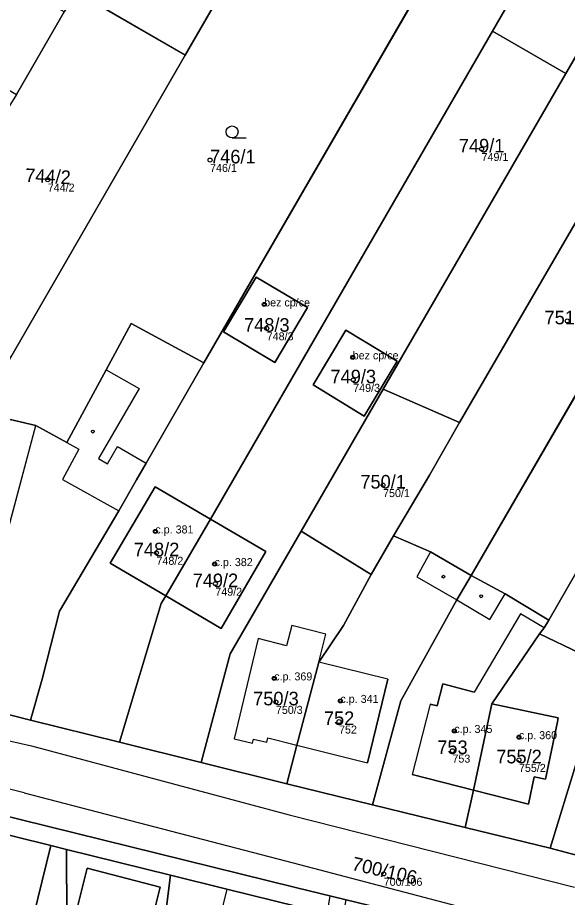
# Model space of a CAD drawing. Extents: x -603967 to -594699, y -1179315 to -1165625.
# Drawn here: x -598168.4 to -598099.7, y -1172272.3 to -1172162.4 of the extents above; entities that cross this region are included whole.
import ezdxf

# ---------------------------------------------------------------- set-up
doc = ezdxf.new("R2010")
doc.units = 0
for name, color, linetype in [('Definiční body', 7, 'Continuous'), ('Hranice parcel', 7, 'Continuous'), ('Parcelní čísla', 7, 'Continuous'), ('Polygon budovy', 7, 'Continuous'), ('Polygon parcely', 7, 'Continuous'), ('Vnitřní kresba', 7, 'Continuous'), ('Věcná břemena k části', 7, 'Continuous'), ('Značky budov', 7, 'Continuous'), ('Značky kultur', 7, 'Continuous')]:
    doc.layers.add(name, color=color, linetype=linetype)

msp = doc.modelspace()

# ---------------------------------------------------------------- linework, layer by layer
at = {"layer": 'Definiční body'}
for centre in [(-598110.42, -1172178.79994), (-598144.33, -1172180.16994), (-598164.6, -1172182.62994), (-598137.57, -1172198.20994), (-598137.25, -1172201.19994), (-598099.72, -1172200.26994), (-598126.51, -1172204.81994), (-598126.45, -1172207.63994), (-598122.72, -1172220.78994), (-598151.16, -1172226.56994), (-598151.02, -1172229.24994), (-598143.76, -1172230.64994), (-598143.67, -1172233.10994), (-598136.32, -1172244.92994), (-598136.11, -1172247.86994), (-598128.05, -1172247.73994), (-598128.22, -1172250.32994), (-598113.83, -1172251.48994), (-598105.75, -1172252.26994), (-598114.06, -1172253.95994), (-598105.75, -1172255.11994), (-598122.64, -1172269.34994)]:
    msp.add_circle(centre, 0.25, dxfattribs=at)
at = {"layer": 'Hranice parcel'}
for p, q in [((-598063.11, -1172084.44), (-598109.07, -1172164.06)), ((-598069.12, -1172116.1), (-598099.9, -1172169.36)), ((-598147.43, -1172167.06), (-598136.44, -1172148.04)), ((-598147.43, -1172167.06), (-598161.09, -1172159.16)), ((-598145.09, -1172205.5), (-598118.02, -1172158.65)), ((-598162.53, -1172161.65), (-598168.51, -1172171.97)), ((-598109.07, -1172164.06), (-598144.28, -1172225.02)), ((-598099.9, -1172169.36), (-598109.07, -1172164.06)), ((-598169.2, -1172204.81), (-598147.43, -1172167.06)), ((-598099.9, -1172169.36), (-598122.69, -1172208.79)), ((-598102.03, -1172237.66), (-598063.8, -1172171.13)), ((-598113.19, -1172212.94), (-598089.02, -1172171.35)), ((-598079.69, -1172176.78), (-598111.73, -1172232.07)), ((-598122.69, -1172208.79), (-598132.96, -1172226.53)), ((-598113.19, -1172212.94), (-598122.69, -1172208.79)), ((-598166.08, -1172213.33), (-598172.7, -1172211.79)), ((-598149.86, -1172234.63), (-598144.28, -1172225.02)), ((-598132.96, -1172226.53), (-598124.2, -1172231.94)), ((-598124.2, -1172231.94), (-598121.43, -1172227.12)), ((-598127.65, -1172238.31), (-598124.2, -1172231.94)), ((-598109.12, -1172248.1), (-598103.2, -1172239.38)), ((-598093.1, -1172244.2), (-598103.2, -1172239.38)), ((-598187.86, -1172244.77), (-598166.74, -1172250.14)), ((-598124.03, -1172260.73), (-598120.5, -1172247.75)), ((-598155.65, -1172252.91), (-598166.74, -1172250.14)), ((-598101.84, -1172266.14), (-598097.34, -1172251.48)), ((-598155.65, -1172252.91), (-598145.44, -1172255.45)), ((-598145.44, -1172255.45), (-598134.74, -1172258.12)), ((-598134.74, -1172258.12), (-598124.03, -1172260.73)), ((-598187.79, -1172259.97), (-598164.23, -1172265.81)), ((-598124.03, -1172260.73), (-598112.46, -1172263.54)), ((-598112.46, -1172263.54), (-598101.84, -1172266.14)), ((-598167.96, -1172281.09), (-598164.23, -1172265.81)), ((-598164.23, -1172265.81), (-598162.26, -1172266.3)), ((-598162.26, -1172266.3), (-598149.26, -1172269.52)), ((-598162.26, -1172266.3), (-598162.16, -1172283.7)), ((-598090.48, -1172269.19), (-598101.84, -1172266.14)), ((-598151.39, -1172286.39), (-598149.26, -1172269.52)), ((-598149.26, -1172269.52), (-598142.25, -1172271.27)), ((-598142.25, -1172271.27), (-598133.47, -1172273.44)), ((-598100.1, -1172279.2), (-598133.67, -1172271.05))]:
    msp.add_line(p, q, dxfattribs=at)
for points in [[(-598136.22, -1172205.48), (-598142.65, -1172201.65), (-598138.58, -1172194.79), (-598132.15, -1172198.61), (-598136.22, -1172205.48)], [(-598145.09, -1172205.5), (-598154.17, -1172200.59), (-598157.29, -1172206.36), (-598162.21, -1172215.46), (-598166.08, -1172213.33)], [(-598120.96, -1172205.29), (-598125.07, -1172212.15), (-598131.47, -1172208.25), (-598127.39, -1172201.44), (-598120.96, -1172205.29)], [(-598166.74, -1172250.14), (-598165.28, -1172245.04), (-598163.13, -1172236.55), (-598155.73, -1172224), (-598153.51, -1172220.14), (-598152.29, -1172218.03), (-598145.09, -1172205.5)], [(-598121.43, -1172227.12), (-598116.92, -1172219.55), (-598113.19, -1172212.94)], [(-598149.86, -1172234.63), (-598156.79, -1172230.54), (-598151.18, -1172220.98), (-598144.28, -1172225.02)], [(-598144.28, -1172225.02), (-598137.38, -1172229.07), (-598142.96, -1172238.68), (-598149.86, -1172234.63)], [(-598132.96, -1172226.53), (-598141.83, -1172241.85), (-598145.44, -1172255.45)], [(-598111.73, -1172232.07), (-598116.8, -1172229.12), (-598121.43, -1172227.12)], [(-598120.5, -1172247.75), (-598113.53, -1172235.13), (-598111.73, -1172232.07)], [(-598102.03, -1172237.66), (-598107.49, -1172234.38), (-598111.73, -1172232.07)], [(-598149.86, -1172234.63), (-598150.42, -1172235.56), (-598155.65, -1172252.91)], [(-598134.74, -1172258.12), (-598133.49, -1172253.25), (-598130.75, -1172242.88), (-598127.65, -1172238.31)], [(-598103.2, -1172239.38), (-598102.62, -1172238.6), (-598102.03, -1172237.66)], [(-598112.46, -1172263.54), (-598111.41, -1172258.89), (-598109.12, -1172248.1)], [(-598133.67, -1172271.05), (-598168.04, -1172262.57), (-598187.62, -1172257.69)]]:
    msp.add_lwpolyline(points, dxfattribs=at)
at = {"layer": 'Polygon budovy'}
for points in [[(-598176.41, -1172153.86), (-598178.88, -1172158.2), (-598182.17, -1172163.97), (-598168.51, -1172171.97), (-598162.53, -1172161.65), (-598176.37, -1172153.79)], [(-598142.65, -1172201.65), (-598136.22, -1172205.48), (-598132.15, -1172198.61), (-598138.58, -1172194.79)], [(-598131.47, -1172208.25), (-598125.07, -1172212.15), (-598120.96, -1172205.29), (-598127.39, -1172201.44)], [(-598186.64, -1172239.63), (-598173.98, -1172242.88), (-598166.08, -1172213.33), (-598172.7, -1172211.79), (-598175.43, -1172221.2), (-598176.37, -1172220.97), (-598179.33, -1172231.65), (-598184.27, -1172230.87)], [(-598156.79, -1172230.54), (-598149.86, -1172234.63), (-598144.28, -1172225.02), (-598151.18, -1172220.98)], [(-598149.86, -1172234.63), (-598142.96, -1172238.68), (-598137.38, -1172229.07), (-598144.28, -1172225.02)], [(-598105.56, -1172236.86), (-598111.35, -1172246.64), (-598115.25, -1172245.61), (-598115.98, -1172248.37), (-598116.85, -1172248.14), (-598116.94, -1172248.5), (-598119.09, -1172256.92), (-598111.41, -1172258.89), (-598109.12, -1172248.1), (-598103.2, -1172239.38), (-598102.62, -1172238.6)], [(-598138.3, -1172239.93), (-598141.3, -1172252.47), (-598139.03, -1172253.01), (-598138.91, -1172252.52), (-598137.25, -1172252.91), (-598137.11, -1172252.34), (-598133.49, -1172253.25), (-598130.75, -1172242.88), (-598129.89, -1172239.42), (-598134.13, -1172238.31), (-598134.8, -1172240.85)], [(-598133.49, -1172253.25), (-598124.66, -1172255.49), (-598122.11, -1172245.01), (-598130.75, -1172242.88)], [(-598111.41, -1172258.89), (-598104.57, -1172260.66), (-598103.87, -1172257.23), (-598102.42, -1172257.53), (-598100.95, -1172250.34), (-598100.85, -1172249.86), (-598109.12, -1172248.1)], [(-598161.99, -1172277.9), (-598158.41, -1172278.8), (-598158.71, -1172280.01), (-598154.91, -1172280.97), (-598154.6, -1172279.74), (-598152.84, -1172280.18), (-598150.57, -1172271.02), (-598159.69, -1172268.63)], [(-598142.25, -1172271.27), (-598145.33, -1172283.86), (-598143.82, -1172284.29), (-598144.21, -1172285.65), (-598136.95, -1172287.54), (-598133.47, -1172273.44)]]:
    msp.add_lwpolyline(points, close=True, dxfattribs=at)
at = {"layer": 'Polygon parcely'}
for points in [[(-598095.08, -1172076.59), (-598110.95, -1172072.62), (-598161.09, -1172159.16), (-598147.43, -1172167.06), (-598136.44, -1172148.04)], [(-598118.02, -1172158.65), (-598145.09, -1172205.5), (-598152.29, -1172218.03), (-598153.51, -1172220.14), (-598155.73, -1172224), (-598163.13, -1172236.55), (-598165.28, -1172245.04), (-598166.74, -1172250.14), (-598155.65, -1172252.91), (-598150.42, -1172235.56), (-598149.86, -1172234.63), (-598156.79, -1172230.54), (-598151.18, -1172220.98), (-598144.28, -1172225.02), (-598109.07, -1172164.06), (-598063.11, -1172084.44), (-598073.75, -1172082.17)], [(-598063.11, -1172084.44), (-598109.07, -1172164.06), (-598099.9, -1172169.36), (-598069.12, -1172116.1), (-598076.94, -1172111.56), (-598074.86, -1172107.94), (-598067.84, -1172095.77), (-598059.98, -1172100.28), (-598052.53, -1172087.39)], [(-598059.98, -1172100.28), (-598067.04, -1172112.5), (-598069.12, -1172116.1), (-598099.9, -1172169.36), (-598122.69, -1172208.79), (-598113.19, -1172212.94), (-598089.02, -1172171.35), (-598041.74, -1172089.99), (-598052.53, -1172087.39)], [(-598020.26, -1172095.37), (-598031.05, -1172092.86), (-598079.69, -1172176.78), (-598111.73, -1172232.07), (-598107.49, -1172234.38), (-598102.03, -1172237.66), (-598063.8, -1172171.13)], [(-598145.09, -1172205.5), (-598118.02, -1172158.65), (-598136.44, -1172148.04), (-598147.43, -1172167.06), (-598169.2, -1172204.81), (-598173.17, -1172211.68), (-598172.7, -1172211.79), (-598166.08, -1172213.33), (-598162.21, -1172215.46), (-598157.29, -1172206.36), (-598154.17, -1172200.59)], [(-598178.88, -1172158.2), (-598182.17, -1172163.97), (-598168.51, -1172171.97), (-598162.53, -1172161.65), (-598176.37, -1172153.79), (-598176.41, -1172153.86)], [(-598147.43, -1172167.06), (-598161.09, -1172159.16), (-598162.53, -1172161.65), (-598168.51, -1172171.97), (-598187.75, -1172202.92), (-598195.72, -1172215.27), (-598195.74, -1172215.37), (-598192.42, -1172216.27), (-598192.92, -1172218.13), (-598190.53, -1172218.76), (-598182.93, -1172205.76), (-598179.08, -1172199.01), (-598169.2, -1172204.81)], [(-598144.28, -1172225.02), (-598137.38, -1172229.07), (-598142.96, -1172238.68), (-598149.86, -1172234.63), (-598150.42, -1172235.56), (-598155.65, -1172252.91), (-598145.44, -1172255.45), (-598141.83, -1172241.85), (-598132.96, -1172226.53), (-598122.69, -1172208.79), (-598099.9, -1172169.36), (-598109.07, -1172164.06)], [(-598089.89, -1172238.69), (-598054.1, -1172176.74), (-598063.8, -1172171.13), (-598102.03, -1172237.66), (-598102.62, -1172238.6), (-598103.2, -1172239.38), (-598093.1, -1172244.2)], [(-598113.19, -1172212.94), (-598116.92, -1172219.55), (-598121.43, -1172227.12), (-598116.8, -1172229.12), (-598111.73, -1172232.07), (-598079.69, -1172176.78), (-598089.02, -1172171.35)], [(-598136.22, -1172205.48), (-598142.65, -1172201.65), (-598138.58, -1172194.79), (-598132.15, -1172198.61)], [(-598136.22, -1172205.48), (-598132.15, -1172198.61), (-598138.58, -1172194.79), (-598142.65, -1172201.65)], [(-598173.17, -1172211.68), (-598184.27, -1172230.87), (-598186.64, -1172239.63), (-598187.86, -1172244.77), (-598166.74, -1172250.14), (-598165.28, -1172245.04), (-598163.13, -1172236.55), (-598155.73, -1172224), (-598153.51, -1172220.14), (-598152.29, -1172218.03), (-598145.09, -1172205.5), (-598154.17, -1172200.59), (-598157.29, -1172206.36), (-598162.21, -1172215.46), (-598166.08, -1172213.33), (-598172.7, -1172211.79)], [(-598120.96, -1172205.29), (-598127.39, -1172201.44), (-598131.47, -1172208.25), (-598125.07, -1172212.15)], [(-598120.96, -1172205.29), (-598125.07, -1172212.15), (-598131.47, -1172208.25), (-598127.39, -1172201.44)], [(-598124.2, -1172231.94), (-598121.43, -1172227.12), (-598116.92, -1172219.55), (-598113.19, -1172212.94), (-598122.69, -1172208.79), (-598132.96, -1172226.53)], [(-598144.28, -1172225.02), (-598151.18, -1172220.98), (-598156.79, -1172230.54), (-598149.86, -1172234.63)], [(-598149.86, -1172234.63), (-598142.96, -1172238.68), (-598137.38, -1172229.07), (-598144.28, -1172225.02)], [(-598127.65, -1172238.31), (-598124.2, -1172231.94), (-598132.96, -1172226.53), (-598141.83, -1172241.85), (-598145.44, -1172255.45), (-598134.74, -1172258.12), (-598133.49, -1172253.25), (-598130.75, -1172242.88)], [(-598116.8, -1172229.12), (-598121.43, -1172227.12), (-598124.2, -1172231.94), (-598127.65, -1172238.31), (-598130.75, -1172242.88), (-598133.49, -1172253.25), (-598134.74, -1172258.12), (-598124.03, -1172260.73), (-598120.5, -1172247.75), (-598113.53, -1172235.13), (-598111.73, -1172232.07)], [(-598102.03, -1172237.66), (-598107.49, -1172234.38), (-598111.73, -1172232.07), (-598113.53, -1172235.13), (-598120.5, -1172247.75), (-598124.03, -1172260.73), (-598112.46, -1172263.54), (-598111.41, -1172258.89), (-598109.12, -1172248.1), (-598103.2, -1172239.38), (-598102.62, -1172238.6)], [(-598103.2, -1172239.38), (-598109.12, -1172248.1), (-598111.41, -1172258.89), (-598112.46, -1172263.54), (-598101.84, -1172266.14), (-598097.34, -1172251.48), (-598093.1, -1172244.2)], [(-598097.34, -1172251.48), (-598101.84, -1172266.14), (-598090.48, -1172269.19), (-598089.23, -1172264.61), (-598086.44, -1172253.89), (-598080.96, -1172244.44), (-598080.66, -1172243.92), (-598089.89, -1172238.69), (-598093.1, -1172244.2)], [(-598117.78, -1172277.34), (-598110.23, -1172279.22), (-598100.49, -1172281.67), (-598088.59, -1172284.27), (-598087.26, -1172281.76), (-598100.1, -1172279.2), (-598133.67, -1172271.05), (-598168.04, -1172262.57), (-598187.62, -1172257.69), (-598187.79, -1172259.97), (-598164.23, -1172265.81), (-598162.26, -1172266.3), (-598149.26, -1172269.52), (-598142.25, -1172271.27), (-598133.47, -1172273.44), (-598125.86, -1172275.37)], [(-598167.96, -1172281.09), (-598164.23, -1172265.81), (-598187.79, -1172259.97), (-598189.27, -1172279.58), (-598187.08, -1172279.72), (-598173.93, -1172280.64), (-598173.78, -1172280.68)], [(-598168.22, -1172282.18), (-598162.16, -1172283.7), (-598162.26, -1172266.3), (-598164.23, -1172265.81), (-598167.96, -1172281.09)], [(-598151.39, -1172286.39), (-598149.26, -1172269.52), (-598162.26, -1172266.3), (-598162.16, -1172283.7)], [(-598137.68, -1172291.24), (-598136.95, -1172287.54), (-598133.47, -1172273.44), (-598142.25, -1172271.27), (-598149.26, -1172269.52), (-598151.39, -1172286.39), (-598152.99, -1172299.11), (-598143.92, -1172299.22), (-598144.87, -1172302.83), (-598140.99, -1172303.73), (-598140.06, -1172300.11)]]:
    msp.add_lwpolyline(points, close=True, dxfattribs=at)
for points in [[(-598073.47, -1172274.19), (-598073.16, -1172271.95), (-598078.41, -1172271.53), (-598082.86, -1172271.28), (-598090.48, -1172269.19), (-598101.84, -1172266.14), (-598112.46, -1172263.54), (-598124.03, -1172260.73), (-598134.74, -1172258.12), (-598145.44, -1172255.45), (-598155.65, -1172252.91), (-598166.74, -1172250.14), (-598187.86, -1172244.77), (-598198.53, -1172242.16), (-598202.31, -1172241.23), (-598217.72, -1172237.46), (-598219.87, -1172236.93), (-598230.62, -1172234.12), (-598236.36, -1172232.63), (-598242.25, -1172231.09), (-598247.86, -1172229.53), (-598251.97, -1172228.39)], [(-598262.22, -1172238.25), (-598233.22, -1172246.2), (-598197.27, -1172255.28), (-598196.2, -1172255.55), (-598191.35, -1172256.76), (-598189.9, -1172257.12), (-598187.62, -1172257.69), (-598168.04, -1172262.57), (-598133.67, -1172271.05), (-598100.1, -1172279.2)]]:
    msp.add_lwpolyline(points, dxfattribs=at)
at = {"layer": 'Vnitřní kresba'}
for p, q in [((-598157.29, -1172206.36), (-598153.2, -1172208.73)), ((-598153.2, -1172208.73), (-598158.26, -1172217.46)), ((-598173.98, -1172242.88), (-598166.08, -1172213.33)), ((-598160.7, -1172216.28), (-598162.76, -1172220.1)), ((-598162.21, -1172215.46), (-598160.7, -1172216.28)), ((-598157.13, -1172218.11), (-598155.88, -1172215.95)), ((-598155.88, -1172215.95), (-598152.29, -1172218.03)), ((-598158.26, -1172217.46), (-598157.13, -1172218.11)), ((-598162.76, -1172220.1), (-598155.73, -1172224)), ((-598116.8, -1172229.12), (-598118.52, -1172232.25)), ((-598118.52, -1172232.25), (-598113.53, -1172235.13)), ((-598109.39, -1172237.55), (-598107.49, -1172234.38)), ((-598113.53, -1172235.13), (-598109.39, -1172237.55)), ((-598105.56, -1172236.86), (-598111.35, -1172246.64)), ((-598102.62, -1172238.6), (-598105.56, -1172236.86)), ((-598134.13, -1172238.31), (-598134.8, -1172240.85)), ((-598129.89, -1172239.42), (-598134.13, -1172238.31)), ((-598130.75, -1172242.88), (-598129.89, -1172239.42)), ((-598138.3, -1172239.93), (-598141.3, -1172252.47)), ((-598134.8, -1172240.85), (-598138.3, -1172239.93)), ((-598122.11, -1172245.01), (-598130.75, -1172242.88)), ((-598122.11, -1172245.01), (-598124.66, -1172255.49)), ((-598115.98, -1172248.37), (-598115.25, -1172245.61)), ((-598115.25, -1172245.61), (-598111.35, -1172246.64)), ((-598195.23, -1172246.93), (-598166.62, -1172253.36)), ((-598116.85, -1172248.14), (-598116.94, -1172248.5)), ((-598116.85, -1172248.14), (-598115.98, -1172248.37)), ((-598109.12, -1172248.1), (-598100.85, -1172249.86)), ((-598116.94, -1172248.5), (-598119.09, -1172256.92)), ((-598100.95, -1172250.34), (-598102.42, -1172257.53)), ((-598100.85, -1172249.86), (-598100.95, -1172250.34)), ((-598167.53, -1172259.24), (-598196.42, -1172251.78)), ((-598141.3, -1172252.47), (-598139.03, -1172253.01)), ((-598139.03, -1172253.01), (-598138.91, -1172252.52)), ((-598138.91, -1172252.52), (-598137.25, -1172252.91)), ((-598137.25, -1172252.91), (-598137.11, -1172252.34)), ((-598137.11, -1172252.34), (-598133.49, -1172253.25)), ((-598166.62, -1172253.36), (-598134.44, -1172261.99)), ((-598133.49, -1172253.25), (-598124.66, -1172255.49)), ((-598111.41, -1172258.89), (-598119.09, -1172256.92)), ((-598103.87, -1172257.23), (-598104.57, -1172260.66)), ((-598102.42, -1172257.53), (-598103.87, -1172257.23)), ((-598104.57, -1172260.66), (-598111.41, -1172258.89)), ((-598167.53, -1172259.24), (-598133.93, -1172267.96)), ((-598134.44, -1172261.99), (-598098.82, -1172271)), ((-598133.93, -1172267.96), (-598099.75, -1172276.93)), ((-598161.99, -1172277.9), (-598159.69, -1172268.63)), ((-598159.69, -1172268.63), (-598150.57, -1172271.02)), ((-598150.57, -1172271.02), (-598152.84, -1172280.18)), ((-598142.25, -1172271.27), (-598145.33, -1172283.86))]:
    msp.add_line(p, q, dxfattribs=at)
at = {"layer": 'Věcná břemena k části'}
msp.add_lwpolyline([(-598129.73, -1172274.39), (-598127.74, -1172274.89), (-598127.35, -1172272.58), (-598129.35, -1172272.1)], close=True, dxfattribs=at)
at = {"layer": 'Značky budov'}
for centre in [(-598137.5768, -1172198.20916), (-598126.5168, -1172204.81916), (-598158.9668, -1172214.09916), (-598151.1668, -1172226.56916), (-598143.7668, -1172230.64916), (-598115.1868, -1172232.21916), (-598110.4668, -1172234.66916), (-598136.3268, -1172244.92916), (-598128.0568, -1172247.73916), (-598113.8368, -1172251.48916), (-598105.7568, -1172252.26916)]:
    msp.add_circle(centre, 0.175, dxfattribs=at)
at = {"layer": 'Značky kultur'}
msp.add_line((-598141.573, -1172177.41), (-598139.823, -1172177.41), dxfattribs=at)
msp.add_circle((-598141.57286, -1172176.65981), 0.75, dxfattribs=at)

# ---------------------------------------------------------------- texts
at = {"layer": 'Definiční body'}
for s, p in [('749/1', (-598110.42, -1172180.289)), ('746/1', (-598144.33, -1172181.659)), ('744/2', (-598164.6, -1172184.119)), ('bez cp/ce', (-598137.57, -1172198.46)), ('748/3', (-598137.25, -1172202.689)), ('bez cp/ce', (-598126.51, -1172205.07)), ('749/3', (-598126.45, -1172209.129)), ('750/1', (-598122.72, -1172222.279)), ('c.p. 381', (-598151.16, -1172226.82)), ('748/2', (-598151.02, -1172230.739)), ('c.p. 382', (-598143.76, -1172230.9)), ('749/2', (-598143.67, -1172234.599)), ('c.p. 369', (-598136.32, -1172245.18)), ('c.p. 341', (-598128.05, -1172247.99)), ('750/3', (-598136.11, -1172249.359)), ('752', (-598128.22, -1172251.819)), ('c.p. 345', (-598113.83, -1172251.74)), ('c.p. 360', (-598105.75, -1172252.52)), ('753', (-598114.06, -1172255.449)), ('755/2', (-598105.75, -1172256.609)), ('700/106', (-598122.64, -1172270.839))]:
    msp.add_text(s, height=0.999996, dxfattribs=at).set_placement(p)
at = {"layer": 'Parcelní čísla'}
for s, p in [('749/1', (-598113.256, -1172179.225)), ('746/1', (-598144.33, -1172180.595)), ('748/3', (-598140.086, -1172201.625)), ('751/2', (-598102.556, -1172200.695)), ('749/3', (-598129.286, -1172208.065)), ('750/1', (-598125.556, -1172221.215)), ('748/2', (-598153.856, -1172229.675)), ('749/2', (-598146.506, -1172233.535)), ('750/3', (-598138.946, -1172248.295)), ('752', (-598130.11, -1172250.755)), ('753', (-598115.95, -1172254.385)), ('755/2', (-598108.586, -1172255.545))]:
    msp.add_text(s, height=1.699998, dxfattribs=at).set_placement(p)
for s, rotation, p in [('744/2', 357, (-598167.454, -1172182.905)), ('700/106', 347, (-598126.727, -1172268.842))]:
    msp.add_text(s, height=1.699998, rotation=rotation, dxfattribs=at).set_placement(p)

doc.saveas('drawing.dxf')
